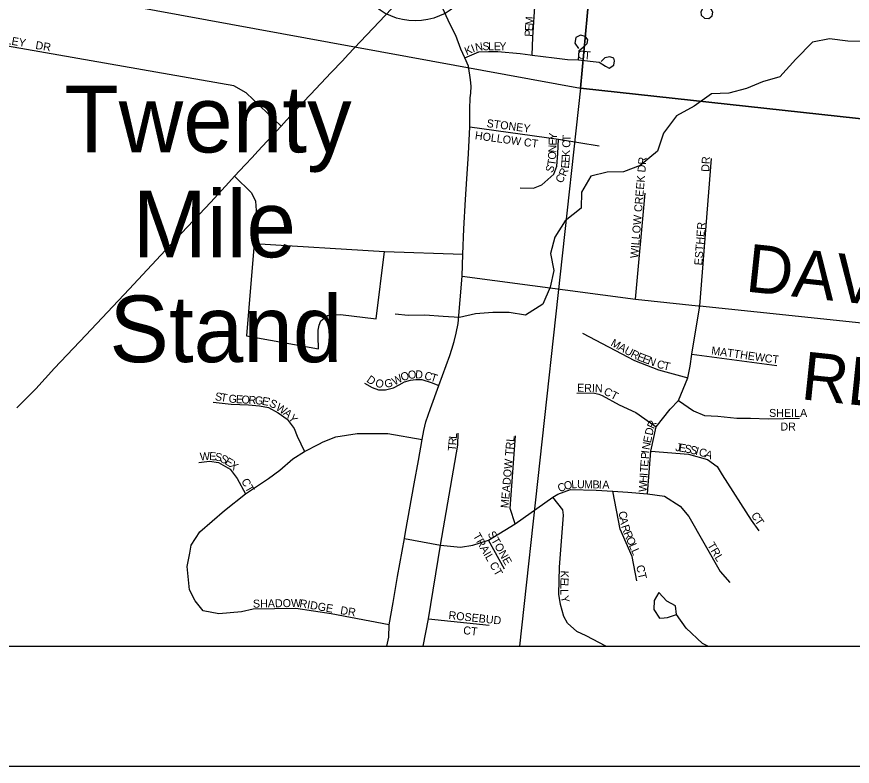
# Model space of a CAD drawing. Extents: x 0 to 34, y -4 to 22.
# Drawn here: x 2.69 to 3.386, y 14 to 14.625 of the extents above; entities that cross this region are included whole.
import ezdxf

# ---------------------------------------------------------------- set-up
doc = ezdxf.new("R2010")
doc.units = 0
for name, color, linetype in [('GM_X_County_Road', 7, 'Continuous'), ('GM_X_Minor_Lake', 7, 'Continuous'), ('GM_X_Minor_River', 7, 'Continuous'), ('GM_X_Section', 7, 'Continuous'), ('GM_X_Township_Road', 7, 'Continuous'), ('GM_X_Township_Road_Text', 7, 'Continuous'), ('GM_X_Township_Subdivision', 7, 'Continuous'), ('GM_X_Township_Subdivision_Text', 7, 'Continuous'), ('GM_X_Unincorporated', 7, 'Continuous'), ('GM_X_Unincorporated_Text', 7, 'Continuous'), ('GM_X_US_Route', 7, 'Continuous'), ('SH_Data', 7, 'Continuous'), ('SN_P_Text', 7, 'Continuous')]:
    doc.layers.add(name, color=color, linetype=linetype)

msp = doc.modelspace()

# ---------------------------------------------------------------- linework, layer by layer
at = {"layer": 'GM_X_County_Road'}
for points in [[(3.02448, 14.255), (3.02767, 14.27236), (3.02905, 14.27988), (3.0308, 14.28707), (3.03452, 14.29823), (3.04156, 14.3174), (3.0507, 14.3423), (3.05242, 14.34762), (3.05443, 14.354), (3.05591, 14.36092), (3.05758, 14.36907), (3.0609, 14.40847), (3.0615, 14.42678), (3.06225, 14.44803), (3.06389, 14.47234), (3.06479, 14.48971), (3.0663, 14.51055), (3.06728, 14.5331), (3.06739, 14.54775), (3.06766, 14.55705), (3.06817, 14.56109), (3.06845, 14.56701), (3.06806, 14.57219), (3.06615, 14.58352), (3.06328, 14.59051), (3.05992, 14.59774), (3.05571, 14.60923), (3.05066, 14.6188), (3.03104, 14.66217)], [(3.00337, 14.13655), (3.00707, 14.15807), (3.01289, 14.18976), (3.01387, 14.19511), (3.02088, 14.23537), (3.02448, 14.255)], [(2.9983, 14.1), (2.99981, 14.10776), (3.00016, 14.11786), (3.00337, 14.13655)]]:
    msp.add_lwpolyline(points, dxfattribs=at)
at = {"layer": 'GM_X_Minor_Lake'}
for points in [[(3.23946, 14.1265), (3.23862, 14.13385), (3.23167, 14.13759), (3.22499, 14.14481), (3.22098, 14.13813), (3.22071, 14.13064), (3.22552, 14.12343), (3.22924, 14.12373)], [(3.22924, 14.12373), (3.23221, 14.12396), (3.23946, 14.1265)]]:
    msp.add_lwpolyline(points, dxfattribs=at)
at = {"layer": 'GM_X_Minor_River'}
for points in [[(3.3959, 14.60415), (3.38226, 14.60442), (3.36701, 14.60629), (3.35283, 14.60362), (3.33892, 14.58945), (3.32555, 14.57475), (3.31137, 14.57048), (3.29799, 14.56486), (3.28328, 14.56112), (3.26884, 14.56059), (3.25439, 14.55016), (3.23968, 14.54214), (3.22871, 14.52771), (3.22363, 14.51274), (3.20919, 14.50071), (3.19555, 14.49537), (3.1819, 14.4951), (3.16826, 14.49189), (3.1605, 14.47853), (3.16024, 14.46516), (3.14686, 14.45474), (3.1383, 14.44111), (3.13456, 14.42748), (3.1375, 14.41331), (3.1343, 14.39941), (3.12814, 14.38524), (3.1137, 14.37589), (3.10006, 14.37829), (3.08668, 14.37829), (3.07223, 14.37723), (3.05886, 14.37402), (3.04521, 14.37482), (3.02996, 14.37616), (3.01605, 14.37562), (3.00508, 14.37696)], [(3.2656, 14.1), (3.26113, 14.10244), (3.24775, 14.115), (3.23946, 14.1265)]]:
    msp.add_lwpolyline(points, dxfattribs=at)
at = {"layer": 'GM_X_Section'}
for points in [[(3.22638, 15.37568), (2.52415, 15.42985), (2.45205, 14.69485), (3.15948, 14.56518), (3.22638, 15.2856)], [(3.10877, 14.1), (3.81604, 14.1), (3.85199, 14.48967), (3.15948, 14.56518)]]:
    msp.add_lwpolyline(points, close=True, dxfattribs=at)
msp.add_lwpolyline([(3.9267, 15.22445), (3.22638, 15.22445), (3.22638, 15.2856), (3.15948, 14.56518), (3.85199, 14.48967)], dxfattribs=at)
at = {"layer": 'GM_X_Township_Road'}
for points in [[(3.0609, 14.40847), (3.20555, 14.38936), (3.25762, 14.3839)], [(3.25762, 14.3839), (3.25903, 14.38376), (3.30692, 14.37873)], [(3.30692, 14.37873), (3.49185, 14.35933), (3.56652, 14.35168), (3.63865, 14.34636), (3.6486, 14.34545), (3.67341, 14.34338), (3.68142, 14.343), (3.74478, 14.33595), (3.77415, 14.33212), (3.79644, 14.32947), (3.80877, 14.32839), (3.81948, 14.32893), (3.82195, 14.32981)]]:
    msp.add_lwpolyline(points, dxfattribs=at)
at = {"layer": 'GM_X_Township_Subdivision'}
for points in [[(3.25324, 14.67805), (3.25611, 14.6661), (3.25897, 14.65645), (3.26097, 14.64984), (3.26312, 14.64267), (3.26478, 14.63695), (3.26145, 14.63191), (3.25985, 14.62896), (3.26009, 14.62617), (3.26296, 14.62362), (3.26647, 14.6233), (3.26934, 14.62545), (3.26981, 14.62848), (3.26846, 14.63119), (3.26607, 14.63478)], [(3.11943, 14.59277), (3.11996, 14.60777), (3.12187, 14.63732), (3.12307, 14.64683), (3.12343, 14.64971)], [(2.91005, 14.53366), (2.88104, 14.56128), (2.87077, 14.5672), (2.63267, 14.60888)], [(3.15799, 14.58881), (3.15852, 14.5965), (3.16183, 14.59928), (3.16502, 14.60247), (3.16568, 14.60538), (3.16369, 14.60843), (3.15958, 14.60936), (3.15573, 14.60737), (3.15481, 14.60286), (3.15786, 14.59835)], [(3.06328, 14.59051), (3.07496, 14.59542), (3.08293, 14.59583), (3.09062, 14.59583), (3.10921, 14.59423), (3.11775, 14.59301)], [(3.11775, 14.59301), (3.11943, 14.59277), (3.13762, 14.59051), (3.1489, 14.58905), (3.15799, 14.58881), (3.17509, 14.58682), (3.18039, 14.58351), (3.18344, 14.58178), (3.18742, 14.58443), (3.18795, 14.58788), (3.18742, 14.59027), (3.1841, 14.59146), (3.17986, 14.5904), (3.17668, 14.58748)], [(3.06728, 14.5331), (3.14123, 14.52261), (3.1752, 14.5173)], [(3.10926, 14.48208), (3.12056, 14.48197), (3.12734, 14.48464), (3.13729, 14.49353), (3.14, 14.50016), (3.14076, 14.51071), (3.14123, 14.52261)], [(3.25903, 14.38376), (3.26887, 14.50652)], [(2.87136, 14.49177), (2.88549, 14.47791), (2.88867, 14.47099), (2.88936, 14.46323), (2.88936, 14.45562), (2.88761, 14.43569), (2.8814, 14.35871), (2.94119, 14.34804), (2.941, 14.35833), (2.941, 14.36345), (2.94176, 14.36762), (2.94337, 14.37132), (2.94877, 14.37583), (2.95972, 14.37667), (2.98938, 14.37284), (2.99618, 14.42903)], [(3.20555, 14.38936), (3.21338, 14.47771)], [(2.88761, 14.43569), (2.99618, 14.42903), (3.0615, 14.42678)], [(3.21541, 14.22723), (3.21813, 14.26279), (3.22254, 14.28287), (3.23422, 14.29758), (3.24136, 14.305), (3.24906, 14.3237), (3.25099, 14.3336), (3.25236, 14.3435), (3.25903, 14.38376)], [(3.16134, 14.36096), (3.20453, 14.33826), (3.22449, 14.33038), (3.24906, 14.3237)], [(3.25236, 14.3435), (3.32328, 14.33415)], [(2.97967, 14.31923), (2.98596, 14.31575), (2.99128, 14.31391), (2.99698, 14.31372), (3.00376, 14.31546), (3.0085, 14.31807), (3.01285, 14.32049), (3.01788, 14.32194), (3.02243, 14.32243), (3.0275, 14.32243), (3.0351, 14.32001), (3.04156, 14.3174)], [(3.15642, 14.31105), (3.17016, 14.31133), (3.17491, 14.3102), (3.17759, 14.30913), (3.19188, 14.30115), (3.20563, 14.29483), (3.22254, 14.28287)], [(2.85363, 14.30349), (2.86856, 14.30176), (2.883, 14.30136), (2.89224, 14.30049), (2.89949, 14.29917), (2.90765, 14.29455), (2.91508, 14.28935), (2.92092, 14.28142), (2.92339, 14.27508), (2.92953, 14.26231)], [(3.24136, 14.305), (3.25373, 14.29621), (3.26281, 14.29235), (3.27408, 14.29181), (3.28998, 14.29016), (3.30129, 14.29016), (3.31586, 14.28961), (3.34198, 14.29016)], [(3.00016, 14.11786), (2.9518, 14.12701), (2.92237, 14.13139), (2.88688, 14.13087), (2.87716, 14.1287), (2.85819, 14.12706), (2.84527, 14.12953), (2.83839, 14.13805), (2.83372, 14.14713), (2.83182, 14.16656), (2.83399, 14.17765), (2.8351, 14.18425), (2.84251, 14.19538), (2.86286, 14.21312), (2.88059, 14.22701), (2.89956, 14.23993), (2.90918, 14.24681), (2.91996, 14.25625), (2.92953, 14.26231), (2.94148, 14.2684), (2.94519, 14.27046), (2.95577, 14.27472), (2.97364, 14.27747), (2.99893, 14.27747), (3.02767, 14.27236)], [(3.02851, 14.1), (3.03294, 14.12298), (3.04282, 14.18438), (3.05746, 14.26758), (3.0578, 14.27757)], [(3.10519, 14.202), (3.10096, 14.21488), (3.10536, 14.27538)], [(3.21813, 14.26279), (3.24947, 14.26004), (3.26542, 14.25565), (3.27353, 14.25001), (3.27765, 14.24286), (3.30184, 14.20519), (3.30817, 14.19639)], [(2.84169, 14.25321), (2.85059, 14.25445), (2.85809, 14.25331), (2.86776, 14.24772), (2.87345, 14.23984), (2.88059, 14.22701)], [(3.01289, 14.18976), (3.04282, 14.18438), (3.05972, 14.18271), (3.06989, 14.18436), (3.08284, 14.1886), (3.10519, 14.202), (3.13661, 14.22438), (3.14068, 14.22684), (3.1514, 14.23069), (3.17257, 14.23014), (3.18649, 14.22927), (3.19896, 14.22849), (3.21541, 14.22723), (3.22947, 14.22519), (3.24267, 14.21694), (3.24982, 14.20814), (3.27593, 14.16249), (3.2839, 14.15314)], [(3.18071, 14.1), (3.16425, 14.10881), (3.15656, 14.11238), (3.14875, 14.11924), (3.14567, 14.12495), (3.14296, 14.13495), (3.14143, 14.14343), (3.14212, 14.16586), (3.14556, 14.20945), (3.14482, 14.21365), (3.13661, 14.22438)], [(3.20648, 14.15469), (3.20264, 14.17496), (3.19257, 14.19762), (3.18649, 14.22927)], [(3.09615, 14.16442), (3.08284, 14.1886)], [(3.03294, 14.12298), (3.08356, 14.11766)]]:
    msp.add_lwpolyline(points, dxfattribs=at)
at = {"layer": 'GM_X_Unincorporated'}
msp.add_circle((3.02184, 14.67365), 0.05238, dxfattribs=at)
at = {"layer": 'GM_X_US_Route'}
for points in [[(2.96121, 14.58806), (2.96601, 14.59316), (3.00208, 14.63147), (3.02639, 14.65723)], [(2.95189, 14.57819), (2.96121, 14.58806)], [(2.92862, 14.55347), (2.93459, 14.55984), (2.95189, 14.57819)], [(2.91469, 14.53861), (2.92862, 14.55347)], [(2.89071, 14.51271), (2.91005, 14.53366), (2.91469, 14.53861)], [(2.88588, 14.50747), (2.89071, 14.51271)], [(2.86649, 14.48652), (2.87136, 14.49177), (2.88019, 14.50131), (2.88588, 14.50747)], [(2.8224, 14.4395), (2.85149, 14.47033), (2.86649, 14.48652)], [(2.68982, 14.29875), (2.70581, 14.31471), (2.72139, 14.33178), (2.74736, 14.35933), (2.78343, 14.39764), (2.81733, 14.43412), (2.8224, 14.4395)]]:
    msp.add_lwpolyline(points, dxfattribs=at)
at = {"layer": 'SH_Data'}
for p, q in [((2.1, 14.1), (8.9, 14.1)), ((2, 14), (9, 14))]:
    msp.add_line(p, q, dxfattribs=at)
at = {"layer": 'SN_P_Text'}
msp.add_lwpolyline([(8.9, 14.1), (8.9, 20.9), (2.1, 20.9), (2.1, 14.1)], close=True, dxfattribs=at)

# ---------------------------------------------------------------- texts
at = {"layer": 'GM_X_Township_Road_Text'}
for s, rotation, p in [('DAVIS', 353.93703, (3.29632, 14.39585)), ('RD', 354.04225, (3.34248, 14.30604))]:
    msp.add_text(s, height=0.04, rotation=rotation, dxfattribs=at).set_placement(p)
at = {"layer": 'GM_X_Township_Subdivision_Text'}
for s, height, rotation, p in [('M', 0.00667, 86.26609, (3.12017, 14.61736)), ('TOWNSLEY', 0.006667, 350.16617, (2.64758, 14.60798)), ('E', 0.00667, 86.25497, (3.11986, 14.61268)), ('P', 0.00667, 86.28223, (3.11956, 14.60799)), ('DR', 0.006667, 350.53177, (2.70507, 14.59801)), ('K', 0.00667, 21.97593, (3.06459, 14.59264)), ('I', 0.00667, 21.94749, (3.07003, 14.59484)), ('N', 0.00667, 9.79652, (3.07239, 14.59583)), ('S', 0.00667, 0.54644, (3.07789, 14.59681)), ('L', 0.00667, 0.00001, (3.08257, 14.59685)), ('E', 0.00667, 0.00001, (3.08726, 14.59685)), ('Y', 0.00667, 0.00001, (3.09195, 14.59685)), ('C', 0.00667, 352.64607, (3.15674, 14.59026)), ('T', 0.00667, 356.21628, (3.16243, 14.58954)), ('STONEY', 0.006667, 352.61359, (3.08108, 14.53289)), ('HOLLOW CT', 0.006667, 352.16962, (3.07131, 14.52271)), ('Y', 0.00667, 87.76967, (3.13978, 14.52201)), ('T', 0.00667, 87.74236, (3.15118, 14.52071)), ('N', 0.00667, 87.74783, (3.13937, 14.51145)), ('E', 0.00667, 87.78114, (3.1396, 14.51732)), ('C', 0.00667, 87.73624, (3.15097, 14.51544)), ('O', 0.00667, 87.76347, (3.13914, 14.50559)), ('K', 0.00667, 87.60586, (3.15066, 14.5078)), ('T', 0.00667, 82.05212, (3.13843, 14.50022)), ('E', 0.00667, 84.19766, (3.14983, 14.49802)), ('E', 0.00667, 86.06404, (3.15033, 14.50292)), ('WILLOW CREEK DR', 0.0066667, 85.16275, (3.20756, 14.42322)), ('DR', 0.006667, 86.98901, (3.26681, 14.49534)), ('S', 0.00667, 67.24983, (3.13612, 14.49408)), ('R', 0.00667, 67.87569, (3.14734, 14.49112)), ('C', 0.00667, 54.55831, (3.14347, 14.48534)), ('ESTHER', 0.006667, 85.59936, (3.26095, 14.41735)), ('M', 0.00667, 331.02324, (3.1842, 14.35088)), ('A', 0.00667, 331.00059, (3.19035, 14.34747)), ('U', 0.00667, 331.0129, (3.19549, 14.34463)), ('MATTHEW', 0.006667, 351.98414, (3.26824, 14.3434)), ('R', 0.00667, 332.47966, (3.20078, 14.34169)), ('E', 0.00667, 337.96993, (3.2061, 14.33896)), ('E', 0.00667, 339.1287, (3.21059, 14.33715)), ('CT', 0.006667, 353.65048, (3.31279, 14.33695)), ('N', 0.00667, 339.18603, (3.21498, 14.33548)), ('C', 0.00667, 343.20496, (3.22259, 14.3326)), ('T', 0.00667, 347.36348, (3.22816, 14.33094)), ('O', 0.00667, 20.61231, (3.01112, 14.32084)), ('O', 0.00667, 6.19778, (3.01618, 14.32281)), ('D', 0.00667, 357.59495, (3.02175, 14.32343)), ('C', 0.00667, 344.56169, (3.02894, 14.32287)), ('D', 0.00667, 326.02504, (2.98076, 14.32087)), ('O', 0.00667, 348.07266, (2.98818, 14.31651)), ('G', 0.00667, 12.33571, (2.99699, 14.31531)), ('W', 0.00667, 28.66327, (3.00465, 14.31729)), ('T', 0.00667, 342.35106, (3.03396, 14.32148)), ('ERIN', 0.006667, 358.24978, (3.15664, 14.31232)), ('CT', 0.006667, 332.10864, (3.1783, 14.31041)), ('S', 0.00667, 350.641, (2.85467, 14.30526)), ('T', 0.00667, 350.61404, (2.8593, 14.3045)), ('G', 0.00667, 354.05611, (2.8661, 14.30339)), ('E', 0.00667, 356.91016, (2.8723, 14.30275)), ('O', 0.00667, 356.87351, (2.87698, 14.3025)), ('R', 0.00667, 356.90398, (2.88285, 14.30218)), ('G', 0.00667, 355.38338, (2.88807, 14.3019)), ('E', 0.00667, 350.0031, (2.89376, 14.30145)), ("'", 0.00667, 347.21834, (2.89829, 14.30065)), ('S', 0.00667, 334.07032, (2.89963, 14.30039)), ('W', 0.00667, 326.75762, (2.90518, 14.29758)), ('A', 0.00667, 320.4799, (2.91141, 14.29351)), ('Y', 0.00667, 309.00799, (2.91568, 14.29003)), ('SHEILA', 0.006667, 0.00001, (3.31676, 14.2912)), ('R', 0.00667, 64.43431, (3.2206, 14.28072)), ('D', 0.00667, 77.99989, (3.21951, 14.27537)), ('DR', 0.006667, 0.00001, (3.32614, 14.27985)), ('R', 0.00667, 85.92743, (3.05611, 14.26741)), ('L', 0.00667, 86.591, (3.05649, 14.27276)), ('MEADOW TRL', 0.006667, 85.18685, (3.09962, 14.21496)), ('E', 0.00667, 77.99875, (3.21817, 14.26906)), ('T', 0.00667, 84.22688, (3.05562, 14.26253)), ('N', 0.00667, 79.53876, (3.21712, 14.26334)), ('J', 0.00667, 350.91145, (3.23833, 14.26302)), ('E', 0.00667, 350.92267, (3.24123, 14.26256)), ('S', 0.00667, 349.33839, (3.24582, 14.26183)), ('S', 0.00667, 346.26196, (3.25034, 14.26098)), ('I', 0.00667, 344.82923, (3.25485, 14.25988)), ('W', 0.00667, 3.55011, (2.84261, 14.25482)), ('E', 0.00667, 357.26719, (2.85003, 14.25529)), ('S', 0.00667, 348.56151, (2.85445, 14.2551)), ('S', 0.00667, 332.72627, (2.85859, 14.25433)), ('P', 0.00667, 86.09245, (3.21649, 14.25594)), ('I', 0.00667, 83.38464, (3.2168, 14.26054)), ('C', 0.00667, 344.66181, (3.25768, 14.25911)), ('A', 0.00667, 340.03744, (3.26264, 14.25776)), ('E', 0.00667, 329.35021, (2.86267, 14.25223)), ('X', 0.00667, 319.39397, (2.86646, 14.25001)), ('E', 0.00667, 86.09245, (3.21604, 14.2495)), ('T', 0.00667, 86.06233, (3.21572, 14.24481)), ('CT', 0.006667, 299.36684, (2.87668, 14.23776)), ('L', 0.00667, 1.80356, (3.15202, 14.23171)), ('U', 0.00667, 359.01638, (3.15663, 14.23186)), ('M', 0.00667, 358.99811, (3.16249, 14.23176)), ('B', 0.00667, 359.02034, (3.16953, 14.23164)), ('I', 0.00667, 358.99491, (3.17481, 14.23154)), ('A', 0.00667, 359.00189, (3.17775, 14.23149)), ('H', 0.00667, 86.08413, (3.21512, 14.23604)), ('I', 0.00667, 86.0885, (3.21552, 14.24189)), ('C', 0.00667, 21.32343, (3.14204, 14.22833)), ('O', 0.00667, 15.6212, (3.14679, 14.2302)), ('W', 0.00667, 86.07967, (3.2146, 14.22843)), ('C', 0.00667, 279.66194, (3.19127, 14.21212)), ('C', 0.00667, 299.83524, (3.3015, 14.20946)), ('A', 0.00667, 279.68117, (3.19216, 14.20691)), ('T', 0.00667, 304.37625, (3.30444, 14.20439)), ('R', 0.00667, 287.58164, (3.19338, 14.20015)), ('R', 0.00667, 293.5839, (3.19525, 14.1944)), ('TRAIL CT', 0.006667, 299.86026, (3.06971, 14.19217)), ('STONE', 0.006667, 299.42583, (3.08201, 14.19376)), ('O', 0.00667, 293.61948, (3.19736, 14.18956)), ('L', 0.00667, 293.63967, (3.19971, 14.18418)), ('TRL', 0.006667, 300.58091, (3.26504, 14.1844)), ('L', 0.00667, 293.85348, (3.20161, 14.17986)), ('K', 0.00667, 268.776, (3.1431, 14.16317)), ('CT', 0.006667, 282.53525, (3.20593, 14.16702)), ('E', 0.00667, 268.77065, (3.14298, 14.15731)), ('L', 0.00667, 268.77065, (3.14287, 14.15262)), ('L', 0.00667, 270.66734, (3.14277, 14.14768)), ('Y', 0.00667, 282.52366, (3.143, 14.14152)), ('SHADOW', 0.006667, 0.93866, (2.88671, 14.13221)), ('RIDGE', 0.006667, 350.18337, (2.92508, 14.13278)), ('DR', 0.006667, 351.03092, (2.95909, 14.12692)), ('ROSEBUD', 0.006667, 353.85327, (3.04937, 14.12282)), ('CT', 0.006667, 353.65181, (3.0616, 14.11025))]:
    msp.add_text(s, height=height, rotation=rotation, dxfattribs=at).set_placement(p)
at = {"layer": 'GM_X_Unincorporated_Text'}
for s, p in [('Twenty', (2.7295, 14.51167)), ('Mile', (2.78641, 14.42426)), ('Stand', (2.76705, 14.33685))]:
    msp.add_text(s, height=0.055556, rotation=0.00001, dxfattribs=at).set_placement(p)

doc.saveas('drawing.dxf')
